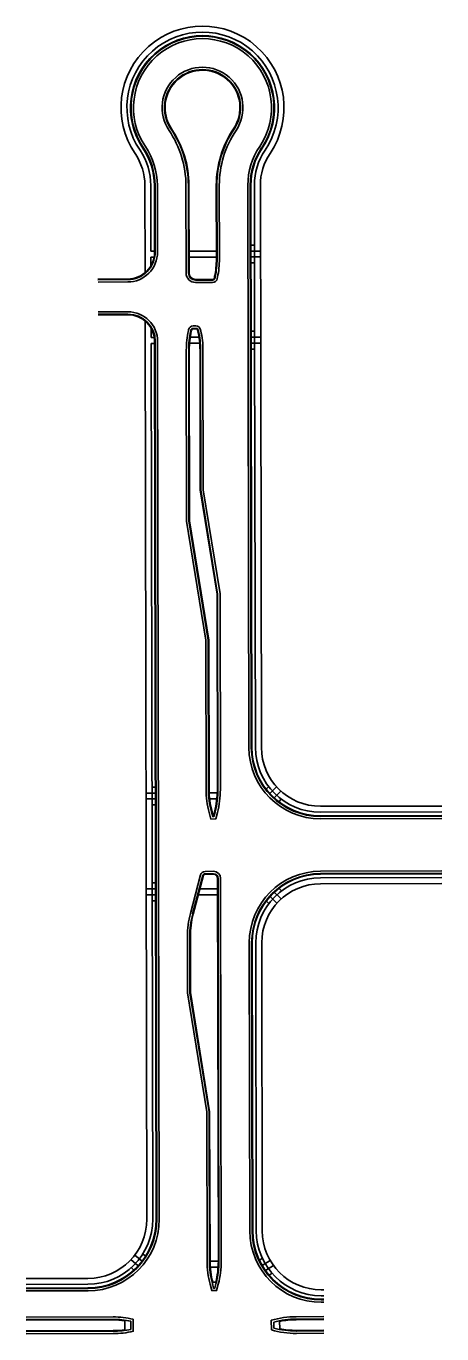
# Model space of a CAD drawing. Extents: x 588843 to 2552415, y 180129 to 269402.
# Drawn here: x 596451 to 596801, y 185160 to 186258 of the extents above; entities that cross this region are included whole.
import ezdxf

# ---------------------------------------------------------------- set-up
doc = ezdxf.new("R2010")
doc.units = 0
for name, color, linetype in [('C-ROAD-CURB-BACK-N', 7, 'Continuous'), ('C-ROAD-CURB-FACE-N', 7, 'Continuous'), ('C-ROAD-CURB-FLANGE-N', 7, 'Continuous'), ('C-SWLK-N', 7, 'Continuous')]:
    doc.layers.add(name, color=color, linetype=linetype)

msp = doc.modelspace()

# ---------------------------------------------------------------- linework, layer by layer
at = {"layer": 'C-ROAD-CURB-BACK-N'}
for points in [[(596559.3, 186068.4), (596559.2, 186124.5)], [(596588.2, 186124.5), (596588.3, 186051)], [(596611.3, 186062.8), (596611.2, 186124.6)], [(596640.2, 186124.6), (596641.1, 185652.7)], [(596511.8, 186045.8), (596536.8, 186045.9)], [(596609.6, 186046.7), (596609.8, 186048)], [(596593.8, 186045.5), (596608.1, 186045.5)], [(596536.9, 186015.9), (596511.9, 186015.8)], [(596590.3, 186002.8), (596590.2, 186002)], [(596594, 186004), (596591.8, 186004)], [(596595.7, 186002), (596595.5, 186002.8)], [(596560.8, 185256.6), (596559.4, 185993.4)], [(596588.5, 185986.2), (596588.7, 185842.8), (596604.9, 185742.8), (596605.1, 185617.4)], [(596612.1, 185617.5), (596611.8, 185781.3), (596597.7, 185868.8), (596597.5, 185986.3)], [(596607.6, 185598.7), (596608.6, 185595.2), (596608.8, 185595.2), (596609.7, 185598.7)], [(596698.7, 185595.3), (596800.6, 185595.5)], [(596591.8, 185512.7), (596600.5, 185545.4)], [(596601.4, 185546.1), (596608.8, 185546.2)], [(596612.3, 185542.7), (596612.9, 185221.5)], [(596698.8, 185546.3), (596800.7, 185546.5)], [(596605.9, 185221.5), (596605.6, 185346.9), (596589.4, 185446.9), (596589.4, 185494)], [(596641.8, 185246.8), (596641.4, 185488.7)], [(596610.7, 185203.7), (596608.1, 185203.7)], [(596451.4, 185198.9), (596503.4, 185199)], [(596701.5, 185189.4), (596699.4, 185189.4)], [(596524.5, 185172.1), (596451.4, 185171.9)], [(596534.4, 185163.8), (596534.4, 185171.4)], [(596664.5, 185164.7), (596664.4, 185171)], [(596678.4, 185172.3), (596701.5, 185172.4)], [(596451.5, 185162.9), (596524.5, 185163.1)], [(596701.5, 185163.4), (596678.4, 185163.3)]]:
    msp.add_lwpolyline(points, dxfattribs=at)
for centre, radius, start, end in [((596599.6, 186189.7), 60.5, 325.9561, 214.2529), ((596599.6, 186189.7), 31.5, 325.9561, 214.253), ((596503.7, 186124.4), 84.5, 0.1045, 34.2529), ((596695.7, 186124.7), 84.5, 145.9561, 180.1045), ((596695.7, 186124.7), 55.5, 145.9561, 180.1045), ((596503.7, 186124.4), 55.5, 0.1045, 34.2529), ((596536.8, 186068.4), 22.5, 270.1035, 0.1045), ((596538.8, 186062.6), 72.5, 348.3362, 0.1045), ((596593.8, 186051), 5.5, 180.1044, 270.1031), ((596608.1, 186047), 1.5, 270.1033, 348.3362), ((596536.9, 185993.4), 22.5, 0.1045, 90.1035), ((596661, 185986.4), 72.5, 167.5644, 180.1045), ((596591.8, 186002.5), 1.5, 90.1035, 167.5644), ((596594.1, 186002.5), 1.5, 12.6435, 90.1035), ((596525, 185986.1), 72.5, 0.1045, 12.6435), ((596698.6, 185652.8), 57.5, 180.1045, 270.1045), ((596677.6, 185617.6), 72.5, 180.1045, 195.1045), ((596539.6, 185617.3), 72.5, 345.1045, 0.1045), ((596601.4, 185545.1), 1, 90.1045, 165.1045), ((596608.8, 185542.7), 3.5, 0.1045, 90.1045), ((596698.9, 185488.8), 57.5, 90.1045, 180.1045), ((596661.9, 185494.1), 72.5, 165.1045, 180.1045), ((596503.3, 185256.5), 57.5, 270.1045, 0.1045), ((596699.3, 185246.9), 57.5, 180.1045, 270.1045), ((596678.4, 185221.6), 72.5, 180.1045, 194.3187), ((596540.4, 185221.4), 72.5, 345.8904, 0.1045), ((596524.6, 185099.6), 72.5, 82.2464, 90.1045), ((596678.5, 185099.8), 72.5, 90.1045, 101.2079), ((596524.4, 185235.6), 72.5, 270.1045, 277.9627), ((596678.3, 185235.8), 72.5, 259.0011, 270.1045)]:
    msp.add_arc(centre, radius, start, end, dxfattribs=at)
at = {"layer": 'C-ROAD-CURB-FACE-N'}
for points in [[(596559.8, 186068.4), (596559.7, 186124.5)], [(596587.7, 186124.5), (596587.8, 186051)], [(596611.8, 186062.8), (596611.7, 186124.6)], [(596639.7, 186124.6), (596640.6, 185652.7)], [(596610.1, 186046.6), (596610.3, 186047.9)], [(596511.8, 186045.3), (596536.8, 186045.4)], [(596593.8, 186045), (596608.1, 186045)], [(596536.9, 186016.4), (596511.9, 186016.3)], [(596589.9, 186002.9), (596589.7, 186002.1)], [(596594, 186004.5), (596591.8, 186004.5)], [(596596.2, 186002.1), (596596, 186002.9)], [(596561.3, 185256.6), (596559.9, 185993.4)], [(596588, 185986.2), (596588.2, 185842.8), (596604.4, 185742.8), (596604.6, 185617.4)], [(596612.6, 185617.5), (596612.3, 185781.4), (596598.2, 185868.8), (596598, 185986.3)], [(596607.2, 185598.6), (596608.2, 185594.6), (596609.1, 185594.7), (596610.2, 185598.6)], [(596698.7, 185594.8), (596800.6, 185595)], [(596591.3, 185512.9), (596599.9, 185545.2)], [(596601.8, 185546.6), (596608.8, 185546.7)], [(596612.8, 185542.7), (596613.4, 185221.5)], [(596698.8, 185546.8), (596800.7, 185547)], [(596605.4, 185221.5), (596605.1, 185346.9), (596588.9, 185446.8), (596588.9, 185494)], [(596641.3, 185246.8), (596640.9, 185488.7)], [(596610.9, 185202.6), (596609.9, 185198.7), (596608.9, 185198.7), (596607.9, 185202.6)], [(596451.4, 185198.4), (596503.4, 185198.5)], [(596701.5, 185188.9), (596699.4, 185188.9)], [(596524.5, 185172.6), (596451.4, 185172.4)], [(596539.4, 185164.1), (596539.4, 185171)], [(596659.5, 185165.3), (596659.4, 185170.3)], [(596678.4, 185172.8), (596701.5, 185172.9)], [(596451.5, 185162.4), (596524.5, 185162.6)], [(596701.5, 185162.9), (596678.4, 185162.8)]]:
    msp.add_lwpolyline(points, dxfattribs=at)
for centre, radius, start, end in [((596599.6, 186189.7), 60, 325.9561, 214.2529), ((596599.6, 186189.7), 32, 325.9561, 214.253), ((596503.7, 186124.4), 84, 0.1045, 34.2529), ((596695.7, 186124.7), 84, 145.9561, 180.1045), ((596503.7, 186124.4), 56, 0.1045, 34.2529), ((596695.7, 186124.7), 56, 145.9561, 180.1045), ((596536.8, 186068.4), 23, 270.1035, 0.1045), ((596538.8, 186062.6), 73, 348.3362, 0.1045), ((596593.8, 186051), 6, 180.1044, 270.1032), ((596608.1, 186047), 2, 270.1033, 348.3362), ((596536.9, 185993.4), 23, 0.1045, 90.1035), ((596661, 185986.4), 73, 167.5644, 180.1045), ((596591.8, 186002.5), 2, 90.1035, 167.5644), ((596594.1, 186002.5), 2, 12.6435, 90.1035), ((596525, 185986.1), 73, 0.1045, 12.6435), ((596698.6, 185652.8), 58, 180.1045, 270.1045), ((596677.6, 185617.6), 73, 180.1045, 195.1045), ((596539.6, 185617.3), 73, 345.1045, 0.1045), ((596601.8, 185544.6), 2, 90.1045, 165.1045), ((596608.8, 185542.7), 4, 0.1045, 90.1045), ((596698.9, 185488.8), 58, 90.1045, 180.1045), ((596661.9, 185494.1), 73, 165.1045, 180.1045), ((596503.3, 185256.5), 58, 270.1045, 0.1045), ((596699.3, 185246.9), 58, 180.1045, 270.1045), ((596678.4, 185221.6), 73, 180.1045, 195.1045), ((596540.4, 185221.4), 73, 345.1045, 0.1045), ((596524.6, 185099.6), 73, 78.3173, 90.1045), ((596678.5, 185099.8), 73, 90.1045, 105.16), ((596524.4, 185235.6), 73, 270.1045, 281.8917), ((596678.3, 185235.8), 73, 255.049, 270.1045)]:
    msp.add_arc(centre, radius, start, end, dxfattribs=at)
at = {"layer": 'C-ROAD-CURB-FLANGE-N'}
for points in [[(596561.8, 186068.4), (596561.7, 186124.5)], [(596585.7, 186124.5), (596585.8, 186051)], [(596613.8, 186062.8), (596613.7, 186124.6)], [(596637.7, 186124.6), (596638.6, 185652.7)], [(596612, 186046.2), (596612.3, 186047.5)], [(596511.9, 186043.3), (596536.9, 186043.4)], [(596593.9, 186043), (596608.1, 186043)], [(596536.9, 186018.4), (596511.9, 186018.3)], [(596587.9, 186003.4), (596587.7, 186002.5)], [(596594, 186006.5), (596591.8, 186006.5)], [(596598.1, 186002.5), (596598, 186003.4)], [(596563.3, 185256.6), (596561.9, 185993.4)], [(596586, 185986.2), (596586.2, 185842.6), (596602.4, 185742.6), (596602.6, 185617.4)], [(596614.6, 185617.5), (596614.3, 185781.5), (596600.2, 185869), (596600, 185986.3)], [(596605.2, 185598), (596606.7, 185592.6), (596610.7, 185592.7), (596612.1, 185598)], [(596698.7, 185592.8), (596800.6, 185593)], [(596589.4, 185513.4), (596598, 185545.7)], [(596601.8, 185548.6), (596608.8, 185548.7)], [(596614.8, 185542.7), (596615.4, 185221.5)], [(596698.8, 185548.8), (596800.7, 185549)], [(596603.4, 185221.5), (596603.1, 185346.7), (596586.9, 185446.7), (596586.9, 185494)], [(596639.3, 185246.8), (596638.9, 185488.7)], [(596612.8, 185202.1), (596611.4, 185196.7), (596607.4, 185196.7), (596605.9, 185202.1)], [(596451.4, 185196.4), (596503.4, 185196.5)], [(596701.5, 185186.9), (596699.4, 185186.9)], [(596524.5, 185174.6), (596451.4, 185174.4)], [(596541.4, 185162.5), (596541.4, 185172.7)], [(596657.5, 185163.8), (596657.4, 185171.8)], [(596678.4, 185174.8), (596701.5, 185174.9)], [(596451.5, 185160.4), (596524.5, 185160.6)], [(596701.5, 185160.9), (596678.4, 185160.8)]]:
    msp.add_lwpolyline(points, dxfattribs=at)
for centre, radius, start, end in [((596599.6, 186189.7), 58, 325.9561, 214.2529), ((596599.6, 186189.7), 34, 325.9561, 214.253), ((596503.7, 186124.4), 82, 0.1045, 34.2529), ((596695.7, 186124.7), 82, 145.9561, 180.1045), ((596503.7, 186124.4), 58, 0.1045, 34.2529), ((596695.7, 186124.7), 58, 145.9561, 180.1045), ((596536.8, 186068.4), 25, 270.1035, 0.1045), ((596538.8, 186062.6), 75, 348.3362, 0.1045), ((596593.8, 186051), 8, 180.1045, 270.1033), ((596608.1, 186047), 4, 270.1033, 348.3362), ((596536.9, 185993.4), 25, 0.1045, 90.1035), ((596661, 185986.4), 75, 167.5644, 180.1045), ((596591.8, 186002.5), 4, 90.1035, 167.5644), ((596594.1, 186002.5), 4, 12.6435, 90.1035), ((596525, 185986.1), 75, 0.1045, 12.6435), ((596698.6, 185652.8), 60, 180.1045, 270.1045), ((596677.6, 185617.6), 75, 180.1045, 195.1045), ((596539.6, 185617.3), 75, 345.1045, 0.1045), ((596601.8, 185544.6), 4, 90.1045, 165.1045), ((596608.8, 185542.7), 6, 0.1045, 90.1045), ((596698.9, 185488.8), 60, 90.1045, 180.1045), ((596661.9, 185494.1), 75, 165.1045, 180.1045), ((596503.3, 185256.5), 60, 270.1045, 0.1045), ((596699.3, 185246.9), 60, 180.1045, 270.1045), ((596678.4, 185221.6), 75, 180.1045, 195.1045), ((596540.4, 185221.4), 75, 345.1045, 0.1045), ((596524.6, 185099.6), 75, 77.0725, 90.1045), ((596678.5, 185099.8), 75, 90.1045, 106.3345), ((596524.4, 185235.6), 75, 270.1045, 283.1366), ((596678.3, 185235.8), 75, 253.8745, 270.1045)]:
    msp.add_arc(centre, radius, start, end, dxfattribs=at)
at = {"layer": 'C-SWLK-N'}
for p, q in [((596560.1, 185619.4), (596557.1, 185619.4)), ((596653, 185617.7), (596655.2, 185619.9)), ((596656.2, 185613.9), (596661.9, 185619.6)), ((596560.1, 185614.4), (596552.1, 185614.4)), ((596560.1, 185609.4), (596552.1, 185609.4)), ((596612.1, 185614.5), (596605.2, 185614.5)), ((596611.7, 185609.5), (596605.6, 185609.5)), ((596659.8, 185610.4), (596665.4, 185616)), ((596663.6, 185607.1), (596665.8, 185609.3)), ((596560.2, 185604.4), (596557.2, 185604.4)), ((596552.3, 185533.9), (596560.3, 185533.9)), ((596557.3, 185538.9), (596560.8, 185538.9)), ((596597.4, 185534), (596612.3, 185534)), ((596659.6, 185531.5), (596665.6, 185525.5)), ((596663.4, 185534.7), (596665.9, 185532.2)), ((596552.3, 185528.9), (596560.3, 185528.9)), ((596557.3, 185523.9), (596560.8, 185523.9)), ((596596.1, 185529), (596612.3, 185529)), ((596652.8, 185524.1), (596655.3, 185521.6)), ((596656.1, 185527.9), (596662.1, 185521.9)), ((596545.6, 185217.6), (596539.5, 185222.7)), ((596548.8, 185221.4), (596542.7, 185226.5)), ((596551.7, 185225.5), (596549.4, 185227.5)), ((596647.4, 185222.2), (596649.9, 185223.9)), ((596542, 185214), (596539.7, 185216)), ((596649.7, 185217.8), (596656.4, 185222.1)), ((596652.4, 185213.6), (596659.2, 185217.9)), ((596655.5, 185209.6), (596658.1, 185211.3))]:
    msp.add_line(p, q, dxfattribs=at)
for points in [[(596551.3, 186051.2), (596551.2, 186124.5)], [(596556.3, 186069.2), (596556.2, 186124.5)], [(596643.2, 186124.6), (596643.4, 186002.1)], [(596648.2, 186124.6), (596649.1, 185652.7)], [(596556.3, 186069.2), (596559.3, 186069.2)], [(596588.3, 186069.3), (596611.3, 186069.3)], [(596640.3, 186074.4), (596643.3, 186074.4)], [(596640.3, 186069.4), (596648.3, 186069.4)], [(596556.3, 186064.2), (596558.9, 186064.2)], [(596556.3, 186057.2), (596556.3, 186064.2)], [(596588.3, 186064.3), (596611.3, 186064.3)], [(596640.3, 186064.4), (596648.3, 186064.4)], [(596640.3, 186059.4), (596643.3, 186059.4)], [(596552.8, 185256.6), (596551.4, 186010.6)], [(596556.4, 185996.9), (596556.4, 186004.7)], [(596640.4, 186002.1), (596643.4, 186002.1)], [(596643.4, 186002.1), (596643.4, 185997.1)], [(596556.4, 185996.9), (596559.2, 185996.9)], [(596557.8, 185256.6), (596556.4, 185991.9)], [(596556.4, 185991.9), (596559.4, 185991.9)], [(596588.7, 185992), (596597.2, 185992)], [(596589.2, 185997), (596596.6, 185997)], [(596640.4, 185997.1), (596643.4, 185997.1)], [(596640.4, 185992.1), (596643.4, 185992.1)], [(596643.4, 185997.1), (596644.1, 185652.7)], [(596643.4, 185997.1), (596648.4, 185997.1)], [(596643.4, 185992.1), (596648.4, 185992.1)], [(596640.5, 185987.1), (596643.5, 185987.1)], [(596698.7, 185603.3), (596800.6, 185603.5)], [(596698.7, 185598.3), (596800.6, 185598.5)], [(596698.8, 185543.3), (596800.7, 185543.5)], [(596698.8, 185538.3), (596800.7, 185538.5)], [(596644.8, 185246.8), (596644.4, 185488.7)], [(596649.8, 185246.8), (596649.4, 185488.7)], [(596605.9, 185221.5), (596612.9, 185221.5)], [(596606, 185216.5), (596612.7, 185216.5)], [(596451.4, 185206.9), (596503.4, 185207)], [(596451.4, 185201.9), (596503.4, 185202)], [(596701.4, 185197.4), (596699.4, 185197.4)], [(596701.5, 185192.4), (596699.4, 185192.4)]]:
    msp.add_lwpolyline(points, dxfattribs=at)
for centre, radius, start, end in [((596599.6, 186189.7), 68.5, 325.9561, 214.2529), ((596599.6, 186189.7), 63.5, 325.9561, 214.2529), ((596503.7, 186124.4), 47.5, 0.1045, 34.2529), ((596503.7, 186124.4), 52.5, 0.1045, 34.2529), ((596695.7, 186124.7), 52.5, 145.9561, 180.1045), ((596695.7, 186124.7), 47.5, 145.9561, 180.1045), ((596698.6, 185652.8), 54.5, 180.1045, 270.1045), ((596698.6, 185652.8), 49.5, 180.1045, 270.1045), ((596698.9, 185488.8), 54.5, 90.1045, 180.1045), ((596698.9, 185488.8), 49.5, 90.1045, 180.1045), ((596503.3, 185256.5), 54.5, 270.1045, 0.1045), ((596503.3, 185256.5), 49.5, 270.1045, 0.1045), ((596699.3, 185246.9), 54.5, 180.1045, 270.1045), ((596699.3, 185246.9), 49.5, 180.1045, 270.1045)]:
    msp.add_arc(centre, radius, start, end, dxfattribs=at)

doc.saveas('drawing.dxf')
